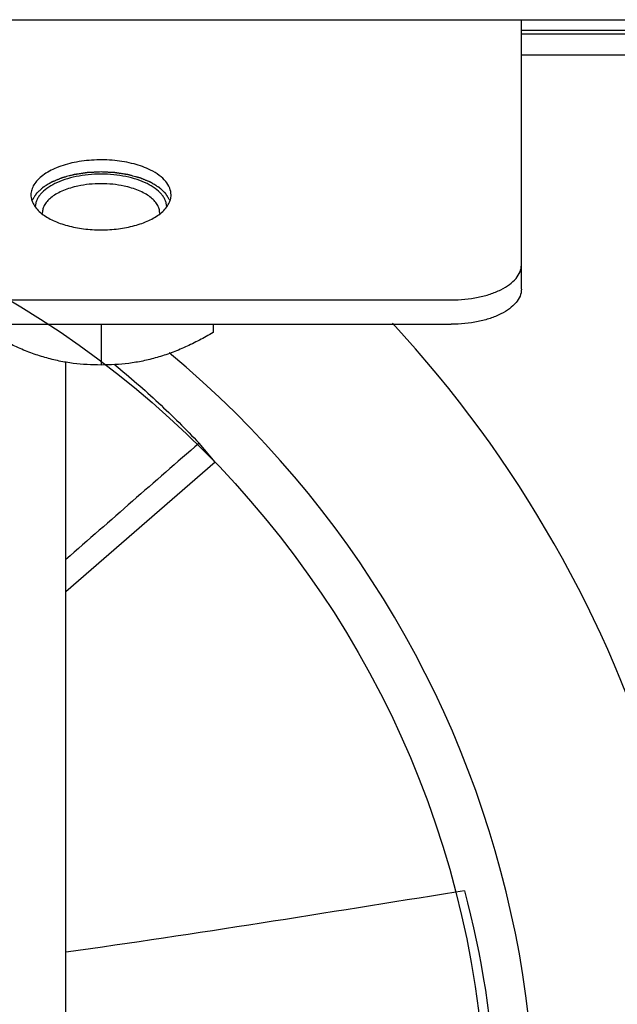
# Model space of a CAD drawing. Header units: millimetres. Extents: x 1117 to 38156, y -1945 to 7303.
# Tile 581 of 656: x 20160 to 20203, y 2559 to 2629. Entities that reach past the tile are written whole.
import ezdxf

# ---------------------------------------------------------------- set-up
doc = ezdxf.new("R2010")
doc.units = ezdxf.units.MM

msp = doc.modelspace()

# ---------------------------------------------------------------- linework, layer by layer
at = {"color": 7, "linetype": 'Continuous'}
for p, q in [((20014.848, 2628.903), (20303.148, 2628.903)), ((20195.848, 2609.671), (20195.848, 2628.903)), ((20195.848, 2628.153), (20208.598, 2628.153)), ((20195.848, 2627.903), (20228.648, 2627.903)), ((20195.848, 2626.403), (20228.648, 2626.403)), ((20080.848, 2608.903), (20190.848, 2608.903)), ((20080.848, 2607.171), (20190.848, 2607.171)), ((20165.848, 2607.171), (20165.848, 2604.262)), ((20173.848, 2607.171), (20173.848, 2606.572)), ((20163.348, 2549.403), (20163.348, 2604.46)), ((20173.988, 2597.329), (20172.845, 2598.689)), ((20173.988, 2597.329), (20163.348, 2588.076)), ((20191.783, 2566.752), (20191.163, 2566.651))]:
    msp.add_line(p, q, dxfattribs=at)
msp.add_circle((20124.348, 2549.403), 69, dxfattribs=at)
for centre, radius, start, end in [((20163.594, 2617.562), 3.181, 231.52982, 231.98071), ((20162.709, 2615.104), 1.049, 180.00033, 182.11532), ((20168.986, 2615.104), 1.049, 357.88468, 359.99967), ((20168.101, 2617.562), 3.181, 308.01929, 308.47018), ((20124.348, 2549.403), 85, 298.07249, 42.87621), ((20124.348, 2549.403), 72.5, 332.54874, 50.23681)]:
    msp.add_arc(centre, radius, start, end, dxfattribs=at)
for points, knots in [([(20170.848, 2616.403), (20170.848, 2616.569), (20170.774, 2616.92), (20170.469, 2617.399), (20169.992, 2617.829), (20169.238, 2618.277), (20168.166, 2618.657), (20166.806, 2618.892), (20165.366, 2618.926), (20163.966, 2618.757), (20162.72, 2618.398), (20161.846, 2617.942), (20161.329, 2617.494), (20161.056, 2617.149), (20160.887, 2616.783), (20160.848, 2616.527), (20160.848, 2616.403)], [0, 0, 0, 0, 0.041117, 0.086507, 0.138845, 0.199081, 0.303068, 0.419174, 0.540451, 0.65912, 0.767811, 0.860912, 0.900921, 0.936775, 0.96934, 1, 1, 1, 1]), ([(20165.848, 2618.037), (20165.777, 2618.033), (20165.635, 2618.027), (20165.458, 2618.018), (20165.316, 2618.011), (20165.21, 2618.006), (20165.122, 2618.001), (20165.051, 2617.998), (20164.998, 2617.995), (20164.953, 2617.993), (20164.918, 2617.991), (20164.898, 2617.99), (20164.885, 2617.99), (20164.876, 2617.989), (20164.865, 2617.988), (20164.853, 2617.986), (20164.827, 2617.982), (20164.789, 2617.976), (20164.738, 2617.968), (20164.67, 2617.958), (20164.584, 2617.945), (20164.482, 2617.93), (20164.38, 2617.914), (20164.278, 2617.899), (20164.193, 2617.886), (20164.125, 2617.876), (20164.074, 2617.868), (20164.031, 2617.862), (20163.997, 2617.857), (20163.976, 2617.853), (20163.959, 2617.851), (20163.941, 2617.849), (20163.922, 2617.843), (20163.898, 2617.836), (20163.866, 2617.828), (20163.826, 2617.817), (20163.762, 2617.8), (20163.682, 2617.779), (20163.554, 2617.745), (20163.427, 2617.711), (20163.315, 2617.681), (20163.251, 2617.664), (20163.203, 2617.651), (20163.163, 2617.64), (20163.131, 2617.632), (20163.107, 2617.625), (20163.087, 2617.62), (20163.073, 2617.616), (20163.065, 2617.614), (20163.059, 2617.611), (20163.05, 2617.608), (20163.036, 2617.602), (20163.019, 2617.595), (20162.998, 2617.587), (20162.971, 2617.575), (20162.923, 2617.556), (20162.854, 2617.527), (20162.772, 2617.493), (20162.689, 2617.46), (20162.607, 2617.426), (20162.538, 2617.397), (20162.483, 2617.375), (20162.442, 2617.358), (20162.407, 2617.344), (20162.38, 2617.333), (20162.359, 2617.324), (20162.342, 2617.317), (20162.328, 2617.311), (20162.32, 2617.308), (20162.313, 2617.305), (20162.307, 2617.302), (20162.297, 2617.296), (20162.283, 2617.287), (20162.266, 2617.277), (20162.243, 2617.263), (20162.215, 2617.246), (20162.181, 2617.225), (20162.136, 2617.198), (20162.057, 2617.15), (20161.967, 2617.095), (20161.876, 2617.04), (20161.82, 2617.005), (20161.775, 2616.978), (20161.747, 2616.961), (20161.724, 2616.947), (20161.71, 2616.938), (20161.7, 2616.932), (20161.695, 2616.929), (20161.692, 2616.928), (20161.69, 2616.925), (20161.688, 2616.923), (20161.683, 2616.919), (20161.676, 2616.912), (20161.665, 2616.902), (20161.648, 2616.886), (20161.627, 2616.866), (20161.601, 2616.842), (20161.567, 2616.81), (20161.524, 2616.77), (20161.473, 2616.722), (20161.422, 2616.674), (20161.371, 2616.627), (20161.328, 2616.587), (20161.294, 2616.555), (20161.273, 2616.535), (20161.256, 2616.519), (20161.245, 2616.509), (20161.237, 2616.501), (20161.23, 2616.495), (20161.225, 2616.49), (20161.222, 2616.485), (20161.22, 2616.481), (20161.216, 2616.476), (20161.211, 2616.467), (20161.205, 2616.456), (20161.197, 2616.444), (20161.187, 2616.426), (20161.174, 2616.405), (20161.158, 2616.379), (20161.143, 2616.353), (20161.122, 2616.319), (20161.096, 2616.276), (20161.055, 2616.207), (20161.003, 2616.121), (20160.961, 2616.052), (20160.941, 2616.017)], [0, 0, 0, 0, 0.03125, 0.0625, 0.078125, 0.09375, 0.109375, 0.117188, 0.125, 0.132812, 0.136719, 0.140625, 0.141602, 0.142578, 0.144531, 0.146484, 0.148438, 0.15625, 0.164062, 0.171875, 0.1875, 0.203125, 0.21875, 0.234375, 0.25, 0.257812, 0.265625, 0.273438, 0.277344, 0.28125, 0.283203, 0.285156, 0.289062, 0.292969, 0.296875, 0.304688, 0.3125, 0.328125, 0.34375, 0.375, 0.390625, 0.398438, 0.40625, 0.414062, 0.417969, 0.421875, 0.425781, 0.427734, 0.428711, 0.429688, 0.431641, 0.433594, 0.4375, 0.441406, 0.445312, 0.453125, 0.46875, 0.484375, 0.5, 0.515625, 0.53125, 0.539062, 0.546875, 0.554688, 0.558594, 0.5625, 0.566406, 0.568359, 0.570312, 0.571289, 0.572266, 0.574219, 0.578125, 0.582031, 0.585938, 0.59375, 0.601562, 0.609375, 0.625, 0.65625, 0.671875, 0.6875, 0.695312, 0.703125, 0.707031, 0.710938, 0.712891, 0.713867, 0.714355, 0.714844, 0.71582, 0.716797, 0.71875, 0.722656, 0.726562, 0.734375, 0.742188, 0.75, 0.765625, 0.78125, 0.796875, 0.8125, 0.828125, 0.835938, 0.84375, 0.847656, 0.851562, 0.853516, 0.855469, 0.857422, 0.858398, 0.859375, 0.861328, 0.863281, 0.867188, 0.871094, 0.875, 0.882812, 0.890625, 0.898438, 0.90625, 0.921875, 0.9375, 0.96875, 1, 1, 1, 1]), ([(20165.848, 2617.881), (20165.545, 2617.881), (20164.949, 2617.852), (20164.085, 2617.725), (20163.284, 2617.517), (20162.577, 2617.237), (20161.989, 2616.894), (20161.6, 2616.552), (20161.378, 2616.256), (20161.259, 2616.034), (20161.183, 2615.807), (20161.163, 2615.652), (20161.16, 2615.576)], [0, 0, 0, 0, 0.160851, 0.317186, 0.464826, 0.600215, 0.720872, 0.825961, 0.873174, 0.917386, 0.959341, 1, 1, 1, 1]), ([(20170.754, 2616.017), (20170.734, 2616.051), (20170.693, 2616.12), (20170.642, 2616.205), (20170.601, 2616.273), (20170.571, 2616.324), (20170.545, 2616.367), (20170.525, 2616.401), (20170.512, 2616.422), (20170.502, 2616.439), (20170.494, 2616.452), (20170.488, 2616.463), (20170.482, 2616.471), (20170.479, 2616.476), (20170.477, 2616.481), (20170.474, 2616.485), (20170.469, 2616.49), (20170.463, 2616.496), (20170.454, 2616.504), (20170.444, 2616.513), (20170.427, 2616.529), (20170.407, 2616.549), (20170.373, 2616.58), (20170.332, 2616.62), (20170.282, 2616.667), (20170.232, 2616.714), (20170.182, 2616.761), (20170.14, 2616.8), (20170.107, 2616.832), (20170.082, 2616.855), (20170.061, 2616.875), (20170.045, 2616.891), (20170.034, 2616.901), (20170.027, 2616.907), (20170.023, 2616.911), (20170.02, 2616.914), (20170.018, 2616.916), (20170.015, 2616.918), (20170.01, 2616.921), (20170, 2616.927), (20169.986, 2616.936), (20169.969, 2616.946), (20169.952, 2616.957), (20169.929, 2616.971), (20169.889, 2616.995), (20169.832, 2617.03), (20169.74, 2617.086), (20169.649, 2617.143), (20169.569, 2617.192), (20169.523, 2617.22), (20169.489, 2617.241), (20169.46, 2617.258), (20169.437, 2617.272), (20169.42, 2617.283), (20169.406, 2617.292), (20169.396, 2617.298), (20169.39, 2617.301), (20169.383, 2617.304), (20169.374, 2617.308), (20169.361, 2617.313), (20169.343, 2617.32), (20169.323, 2617.329), (20169.295, 2617.34), (20169.247, 2617.36), (20169.179, 2617.388), (20169.096, 2617.422), (20169.014, 2617.456), (20168.932, 2617.49), (20168.849, 2617.524), (20168.781, 2617.552), (20168.733, 2617.572), (20168.705, 2617.584), (20168.685, 2617.592), (20168.668, 2617.599), (20168.654, 2617.605), (20168.645, 2617.608), (20168.639, 2617.611), (20168.631, 2617.613), (20168.617, 2617.617), (20168.59, 2617.624), (20168.55, 2617.635), (20168.503, 2617.648), (20168.456, 2617.66), (20168.394, 2617.677), (20168.284, 2617.707), (20168.159, 2617.74), (20168.034, 2617.774), (20167.955, 2617.795), (20167.893, 2617.812), (20167.854, 2617.823), (20167.822, 2617.831), (20167.803, 2617.836), (20167.789, 2617.84), (20167.782, 2617.842), (20167.778, 2617.843), (20167.772, 2617.844), (20167.762, 2617.846), (20167.745, 2617.848), (20167.723, 2617.851), (20167.688, 2617.857), (20167.645, 2617.863), (20167.593, 2617.871), (20167.524, 2617.882), (20167.437, 2617.895), (20167.333, 2617.911), (20167.23, 2617.927), (20167.126, 2617.943), (20167.039, 2617.956), (20166.97, 2617.967), (20166.918, 2617.975), (20166.879, 2617.981), (20166.853, 2617.985), (20166.84, 2617.987), (20166.827, 2617.989), (20166.814, 2617.989), (20166.8, 2617.99), (20166.782, 2617.991), (20166.751, 2617.992), (20166.706, 2617.994), (20166.653, 2617.997), (20166.581, 2618.001), (20166.492, 2618.005), (20166.384, 2618.01), (20166.241, 2618.017), (20166.062, 2618.026), (20165.919, 2618.033), (20165.848, 2618.037)], [0, 0, 0, 0, 0.03125, 0.0625, 0.078125, 0.09375, 0.109375, 0.117188, 0.125, 0.128906, 0.132812, 0.136719, 0.138672, 0.140625, 0.141602, 0.142578, 0.144531, 0.146484, 0.148438, 0.152344, 0.15625, 0.164062, 0.171875, 0.1875, 0.203125, 0.21875, 0.234375, 0.25, 0.257812, 0.265625, 0.273438, 0.277344, 0.28125, 0.283203, 0.28418, 0.285156, 0.285645, 0.286133, 0.287109, 0.289062, 0.292969, 0.296875, 0.300781, 0.304688, 0.3125, 0.328125, 0.34375, 0.375, 0.390625, 0.398438, 0.40625, 0.414062, 0.417969, 0.421875, 0.425781, 0.427734, 0.428711, 0.429688, 0.431641, 0.433594, 0.4375, 0.441406, 0.445312, 0.453125, 0.46875, 0.484375, 0.5, 0.515625, 0.53125, 0.546875, 0.554688, 0.558594, 0.5625, 0.566406, 0.568359, 0.570312, 0.571289, 0.572266, 0.574219, 0.578125, 0.585938, 0.59375, 0.601562, 0.609375, 0.625, 0.65625, 0.671875, 0.6875, 0.695312, 0.703125, 0.707031, 0.710938, 0.712891, 0.713867, 0.714355, 0.714844, 0.716797, 0.71875, 0.722656, 0.726562, 0.734375, 0.742188, 0.75, 0.765625, 0.78125, 0.796875, 0.8125, 0.828125, 0.835938, 0.84375, 0.851562, 0.853516, 0.855469, 0.857422, 0.859375, 0.861328, 0.863281, 0.867188, 0.875, 0.882812, 0.890625, 0.90625, 0.921875, 0.9375, 0.96875, 1, 1, 1, 1]), ([(20170.535, 2615.576), (20170.532, 2615.652), (20170.512, 2615.807), (20170.436, 2616.034), (20170.317, 2616.256), (20170.095, 2616.552), (20169.706, 2616.894), (20169.118, 2617.237), (20168.411, 2617.517), (20167.61, 2617.725), (20166.746, 2617.852), (20166.15, 2617.881), (20165.848, 2617.881)], [0, 0, 0, 0, 0.040659, 0.082614, 0.126826, 0.174039, 0.279128, 0.399785, 0.535174, 0.682814, 0.839149, 1, 1, 1, 1]), ([(20165.848, 2617.198), (20165.567, 2617.198), (20165.015, 2617.17), (20164.469, 2617.086), (20164.203, 2617.03)], [0, 0, 0, 0, 0.50768, 1, 1, 1, 1]), ([(20167.492, 2617.03), (20167.226, 2617.086), (20166.68, 2617.17), (20166.128, 2617.198), (20165.848, 2617.198)], [0, 0, 0, 0, 0.49232, 1, 1, 1, 1]), ([(20164.203, 2617.03), (20164.02, 2616.991), (20163.669, 2616.901), (20163.173, 2616.725), (20162.734, 2616.515), (20162.358, 2616.275), (20162.055, 2616.01), (20161.831, 2615.723), (20161.692, 2615.419), (20161.66, 2615.206), (20161.66, 2615.104)], [0, 0, 0, 0, 0.164229, 0.318696, 0.461608, 0.591818, 0.70905, 0.814226, 0.909817, 1, 1, 1, 1]), ([(20170.036, 2615.104), (20170.036, 2615.206), (20170.004, 2615.419), (20169.864, 2615.723), (20169.64, 2616.01), (20169.337, 2616.275), (20168.962, 2616.515), (20168.522, 2616.725), (20168.026, 2616.901), (20167.675, 2616.991), (20167.492, 2617.03)], [0, 0, 0, 0, 0.090183, 0.185774, 0.29095, 0.408182, 0.538392, 0.681304, 0.835771, 1, 1, 1, 1]), ([(20160.848, 2616.403), (20160.848, 2616.285), (20160.883, 2616.042), (20161.036, 2615.692), (20161.285, 2615.361), (20161.497, 2615.166), (20161.615, 2615.072)], [0, 0, 0, 0, 0.222439, 0.457549, 0.714693, 1, 1, 1, 1]), ([(20170.08, 2615.072), (20170.198, 2615.166), (20170.41, 2615.361), (20170.659, 2615.692), (20170.812, 2616.042), (20170.848, 2616.285), (20170.848, 2616.403)], [0, 0, 0, 0, 0.285307, 0.542451, 0.777561, 1, 1, 1, 1]), ([(20161.635, 2615.056), (20161.88, 2614.865), (20162.466, 2614.527), (20163.474, 2614.174), (20164.624, 2613.953), (20165.848, 2613.878), (20167.071, 2613.953), (20168.221, 2614.174), (20169.229, 2614.527), (20169.815, 2614.865), (20170.06, 2615.056)], [0, 0, 0, 0, 0.105104, 0.226453, 0.359989, 0.5, 0.640011, 0.773547, 0.894896, 1, 1, 1, 1]), ([(20190.848, 2608.903), (20191.489, 2608.903), (20192.432, 2608.991), (20193.607, 2609.299), (20194.365, 2609.604), (20194.992, 2609.977), (20195.469, 2610.407), (20195.774, 2610.886), (20195.848, 2611.237), (20195.848, 2611.403)], [0, 0, 0, 0, 0.3182, 0.466253, 0.601781, 0.722271, 0.826965, 0.917748, 1, 1, 1, 1]), ([(20195.848, 2609.671), (20195.848, 2609.505), (20195.774, 2609.154), (20195.469, 2608.675), (20194.992, 2608.244), (20194.365, 2607.872), (20193.607, 2607.567), (20192.432, 2607.259), (20191.489, 2607.171), (20190.848, 2607.171)], [0, 0, 0, 0, 0.082252, 0.173035, 0.277729, 0.398219, 0.533747, 0.6818, 1, 1, 1, 1]), ([(20161.848, 2604.798), (20161.505, 2604.897), (20160.822, 2605.124), (20159.816, 2605.541), (20158.822, 2606.026), (20158.171, 2606.385), (20157.848, 2606.572)], [0, 0, 0, 0, 0.243562, 0.492001, 0.744457, 1, 1, 1, 1]), ([(20173.848, 2606.572), (20173.524, 2606.385), (20172.873, 2606.026), (20171.879, 2605.541), (20170.873, 2605.124), (20170.19, 2604.897), (20169.848, 2604.798)], [0, 0, 0, 0, 0.255543, 0.508, 0.756439, 1, 1, 1, 1]), ([(20165.848, 2604.262), (20165.187, 2604.262), (20164.184, 2604.317), (20162.851, 2604.536), (20162.182, 2604.702), (20161.848, 2604.798)], [0, 0, 0, 0, 0.489654, 0.741933, 1, 1, 1, 1]), ([(20169.848, 2604.798), (20169.513, 2604.702), (20168.844, 2604.536), (20167.511, 2604.317), (20166.508, 2604.262), (20165.848, 2604.262)], [0, 0, 0, 0, 0.258066, 0.510346, 1, 1, 1, 1]), ([(20166.846, 2604.279), (20167.907, 2603.409), (20169.964, 2601.603), (20171.907, 2599.677), (20172.845, 2598.689)], [0, 0, 0, 0, 0.501778, 1, 1, 1, 1]), ([(20191.163, 2566.651), (20186.536, 2565.899), (20177.274, 2564.414), (20167.998, 2563.008), (20163.35, 2562.359)], [0, 0, 0, 0, 0.499693, 1, 1, 1, 1]), ([(20191.783, 2566.752), (20193.028, 2562.083), (20194.431, 2553.094), (20193.873, 2542.131), (20192.378, 2534.358), (20190.841, 2528.944), (20189.161, 2524.544), (20187.549, 2521.069), (20186.664, 2519.349), (20186.208, 2518.509)], [0, 0, 0, 0, 0.29166, 0.544017, 0.658466, 0.768897, 0.883256, 0.942349, 1, 1, 1, 1])]:
    msp.add_open_spline(points, degree=3, knots=knots, dxfattribs=at)
msp.add_open_spline([(20172.845, 2598.689), (20169.677, 2595.925), (20166.51, 2593.16), (20163.346, 2590.392)], degree=3, dxfattribs=at)

doc.saveas('drawing.dxf')
